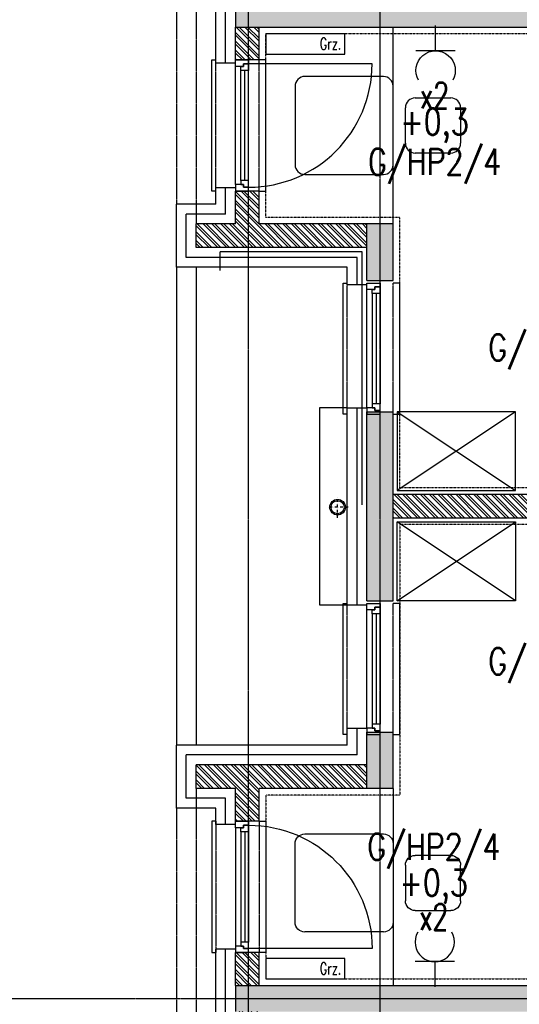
# Model space of a CAD drawing. Extents: x -7228 to 74941, y -112898 to 85621.
# Tile 481 of 635: x 57553 to 57934, y 37312 to 38062. Entities that reach past the tile are written whole.
import ezdxf
from ezdxf.enums import TextEntityAlignment as Align

# ---------------------------------------------------------------- set-up
doc = ezdxf.new("R2010")
doc.units = 0
for name, pattern in [('CENTER', [2, 1.25, -0.25, 0.25, -0.25]), ('DASHDOT', [1, 0.5, -0.25, 0, -0.25]), ('DASHED2', [0.375, 0.25, -0.125]), ('DIVIDE', [31.75, 12.7, -6.35, 0, -6.35, 0, -6.35])]:
    doc.linetypes.add(name, pattern=pattern)
doc.layers.get('0').update_dxf_attribs({"color": 101, "linetype": 'CONTINUOUS'})
for name, color, linetype in [('E35', 6, 'CONTINUOUS'), ('E50', 3, 'CONTINUOUS'), ('Ins-co', 2, 'CONTINUOUS'), ('Mkd-piony', 86, 'CONTINUOUS'), ('Mw-rury', 160, 'CONTINUOUS'), ('Okn---okna', 5, 'CONTINUOUS'), ('Os-osie glowne', 1, 'CENTER'), ('Pzt-chodniki', 8, 'CONTINUOUS'), ('Sc-beton', 7, 'CONTINUOUS'), ('Sc-beton-hatch', 86, 'CONTINUOUS'), ('Sc-cegla pustak', 42, 'CONTINUOUS'), ('Sc-cegla pustak-hatch', 8, 'CONTINUOUS'), ('Sc-drewno', 22, 'CONTINUOUS'), ('Sc-izolacja term-styropian', 151, 'STYROPIAN-KA'), ('Suf-widok', 8, 'CONTINUOUS'), ('W-idok nad', 5, 'DASHED2'), ('Wyp-meble', 155, 'CONTINUOUS')]:
    doc.layers.add(name, color=color, linetype=linetype)
doc.styles.add('ROMANS', font='romans', dxfattribs={"width": 0.85})
doc.linetypes.add('BATTING', pattern='A,0.0001,-0.1,[134,ltypeshp.shx,S=0.1,R=0,X=-0.1,Y=0],-0.2,[134,ltypeshp.shx,S=0.1,R=180,X=0.1,Y=0],-0.1', length=0.4001)
doc.linetypes.add('STYROPIAN-KA', pattern='A,0.0001,-0.1,[135,ltypeshp.shx,S=0.1,R=0,X=-0.1,Y=0],0,[135,ltypeshp.shx,S=0.1,R=180,X=0.1,Y=0],-0.1', length=0.2001)

# ---------------------------------------------------------------- blocks, each defined once
blk = doc.blocks.new('_0630_stolik_wyposazenie')
for p, q in [((-7.47, 37.33), (-67.2, 37.33)), ((-74.67, 29.87), (-74.67, -29.87)), ((0, -29.87), (0, 29.87)), ((-118.53, 21), (-91.47, 21)), ((-126, -13.53), (-126, 13.53)), ((-84, 13.53), (-84, -13.53)), ((-91.47, -21), (-118.53, -21)), ((-67.2, -37.33), (-7.47, -37.33))]:
    blk.add_line(p, q)
for centre, start, end in [((-67.2, 29.87), 90, 180), ((-7.47, 29.87), 0, 90), ((-118.53, 13.53), 90, 180), ((-91.47, 13.53), 0, 90), ((-118.53, -13.53), 180, 270), ((-91.47, -13.53), 270, 0), ((-67.2, -29.87), 180, 270), ((-7.47, -29.87), 270, 0)]:
    blk.add_arc(centre, 7.47, start, end)
blk = doc.blocks.new('_0630_szafa_1os')
blk.add_lwpolyline([(-90, 0), (-90, -60), (0, -60), (0, 0)], close=True)
for points in [[(-90, 0), (0, -60)], [(0, 0), (-90, -60)]]:
    blk.add_lwpolyline(points)
blk = doc.blocks.new('_gkdfjhk')
at = {"linetype": 'DASHED2'}
for p, q in [((-15, -100), (-15, 0)), ((18, -100), (18, 0))]:
    blk.add_line(p, q, dxfattribs=at)
for p, q in [((0, -95), (0, -5)), ((104, -3), (10, -3)), ((4, -92), (4, -8)), ((7, -92), (7, -8)), ((10, -92), (10, -8))]:
    blk.add_line(p, q)
for points in [[(-15, -100), (-18, -100), (-18, 0), (-15, 0)], [(18, -100), (23, -100), (23, 0), (18, 0)]]:
    blk.add_lwpolyline(points)
for points in [[(0, -5), (0, 0), (10, 0), (10, -3), (6, -3), (6, -5)], [(4, -8), (4, -5), (6, -5), (6, -3), (10, -3), (10, -5), (10, -8)], [(0, -95), (0, -100), (10, -100), (10, -97), (6, -97), (6, -95)], [(4, -92), (4, -95), (6, -95), (6, -97), (10, -97), (10, -95), (10, -92)]]:
    blk.add_lwpolyline(points, close=True)
blk.add_arc((10, -3), 94, 270, 0)
blk = doc.blocks.new('_nfkdshfkdhgg')
for p, q in [((-28, -100), (-28, 0)), ((-28, 0), (-25, 0)), ((15, 0), (10, 0)), ((15, -100), (15, 0)), ((-10, -95), (-10, -5)), ((-6, -8), (-6, -92)), ((-3, -8), (-3, -92)), ((0, -8), (0, -92)), ((-25, -100), (-28, -100)), ((10, -100), (15, -100))]:
    blk.add_line(p, q)
at = {"linetype": 'DASHED2'}
for p, q in [((-25, -100), (-25, 0)), ((10, -100), (10, 0))]:
    blk.add_line(p, q, dxfattribs=at)
for points in [[(-10, -5), (-10, 0), (0, 0), (0, -3), (-4, -3), (-4, -5)], [(-6, -8), (-6, -5), (-4, -5), (-4, -3), (0, -3), (0, -5), (0, -8)], [(-10, -95), (-10, -100), (0, -100), (0, -97), (-4, -97), (-4, -95)], [(-6, -92), (-6, -95), (-4, -95), (-4, -97), (0, -97), (0, -95), (0, -92)]]:
    blk.add_lwpolyline(points, close=True)
blk = doc.blocks.new('rs75')
at = {"layer": 'Mkd-piony', "color": 251, "linetype": 'DASHDOT', "ltscale": 3}
for p, q in [((4236.28, -1401.66), (4236.28, -1389.4)), ((4242.42, -1395.53), (4230.15, -1395.53))]:
    blk.add_line(p, q, dxfattribs=at)
at = {"layer": 'Mkd-piony', "color": 251, "ltscale": 10}
blk.add_circle((4236.28, -1395.53), 4.5, dxfattribs=at)
at = {"layer": 'Mkd-piony'}
blk.add_circle((4236.28, -1395.53), 3.75, dxfattribs=at)
blk = doc.blocks.new('g2')
at = {"layer": 'E35'}
blk.add_line((15, 19.27), (-15, 19.27), dxfattribs=at)
blk.add_arc((0, 34.27), 15, 150, 30, dxfattribs=at)
at = {"layer": 'E50'}
blk.add_line((0, 19.27), (0, 0), dxfattribs=at)

msp = doc.modelspace()

# ---------------------------------------------------------------- hatches: boundary and pattern name
at = {"layer": 'Sc-beton-hatch'}
h = msp.add_hatch(dxfattribs=at)
h.set_pattern_fill('ANSI33', color=256, style=0)
h.paths.add_polyline_path([(57317.547, 35076.472), (57317.547, 35056.472), (57717.547, 35056.472), (57717.547, 35014.472), (57737.547, 35014.472), (57737.547, 35056.472), (58399.547, 35056.472), (58399.547, 35076.472), (58367.547, 35076.472), (58367.547, 35081.472), (58349.547, 35081.472), (58349.547, 35076.472)])
h.paths.add_polyline_path([(57717.547, 34818.472), (57737.547, 34818.472), (57737.547, 34884.472), (57717.547, 34884.472)])
h.paths.add_polyline_path([(57837.547, 34836.472), (57817.547, 34836.472), (57817.547, 34638.472), (57837.547, 34638.472)])
h.paths.add_polyline_path([(57837.547, 34538.472), (57817.547, 34538.472), (57817.547, 34286.472), (57887.547, 34286.472), (57887.547, 34306.472), (57837.547, 34306.472)])
h.paths.add_polyline_path([(58343.547, 34286.472), (58343.547, 34306.472), (58007.547, 34306.472), (58007.547, 34286.472)])
h.paths.add_polyline_path([(58463.547, 34306.472), (58463.547, 34286.472), (58611.547, 34286.472), (58611.547, 34306.472)])
h.paths.add_polyline_path([(59067.547, 34286.472), (59067.547, 34306.472), (58731.547, 34306.472), (58731.547, 34286.472)])
h.paths.add_polyline_path([(59237.547, 34306.472), (59187.547, 34306.472), (59187.547, 34286.472), (59257.547, 34286.472), (59257.547, 34540.972), (59257.547, 34836.472), (59237.547, 34836.472), (59237.547, 34540.972)])
h.paths.add_polyline_path([(58607.547, 34836.472), (58587.547, 34836.472), (58587.547, 34648.472), (58607.547, 34648.472)])
h.paths.add_polyline_path([(59337.547, 35056.472), (59337.547, 35019.472), (59357.547, 35019.472), (59357.547, 35076.472), (58607.547, 35076.472), (58607.547, 35081.472), (58587.547, 35081.472), (58587.547, 35076.472), (58554.547, 35076.472), (58554.547, 35056.472)])
h.paths.add_polyline_path([(58607.547, 35391.472), (58587.547, 35391.472), (58587.547, 35201.472), (58607.547, 35201.472)])
h.paths.add_polyline_path([(57817.547, 35226.472), (57837.547, 35226.472), (57837.547, 35269.472), (57817.547, 35269.472)])
h.paths.add_polyline_path([(57837.547, 35513.472), (57817.547, 35513.472), (57817.547, 35369.472), (57837.547, 35369.472)])
h.paths.add_polyline_path([(57817.547, 35613.472), (57837.547, 35613.472), (57837.547, 35656.472), (57817.547, 35656.472)])
h.paths.add_polyline_path([(57717.547, 35826.472), (57717.547, 35806.472), (58349.547, 35806.472), (58349.547, 35826.472)])
h.paths.add_polyline_path([(59357.547, 35806.472), (59357.547, 35826.472), (58607.547, 35826.472), (58607.547, 35831.472), (58587.547, 35831.472), (58587.547, 35801.472), (58607.547, 35801.472), (58607.547, 35806.472)])
h.paths.add_polyline_path([(58607.547, 35681.472), (58587.547, 35681.472), (58587.547, 35491.472), (58607.547, 35491.472)])
h.paths.add_polyline_path([(59259.547, 35369.472), (59279.547, 35369.472), (59279.547, 35513.472), (59259.547, 35513.472)])
h.paths.add_polyline_path([(59279.547, 35226.472), (59279.547, 35269.472), (59259.547, 35269.472), (59259.547, 35226.472)])
h.paths.add_polyline_path([(59279.547, 35656.472), (59259.547, 35656.472), (59259.547, 35613.472), (59279.547, 35613.472)])
h.paths.add_polyline_path([(59757.547, 35056.472), (59757.547, 35076.472), (59359.547, 35076.472), (59359.547, 35019.472), (59379.547, 35019.472), (59379.547, 35056.472)])
h.paths.add_polyline_path([(59359.547, 34818.472), (59379.547, 34818.472), (59379.547, 34884.472), (59359.547, 34884.472)])
h.paths.add_polyline_path([(59357.547, 34884.472), (59337.547, 34884.472), (59337.547, 34818.472), (59357.547, 34818.472)])
h.paths.add_polyline_path([(58587.547, 35951.472), (58607.547, 35951.472), (58607.547, 36141.472), (58587.547, 36141.472)])
h.paths.add_polyline_path([(58607.547, 36431.472), (58587.547, 36431.472), (58587.547, 36241.472), (58607.547, 36241.472)])
h.paths.add_polyline_path([(59357.547, 36556.472), (59357.547, 36576.472), (58607.547, 36576.472), (58607.547, 36581.472), (58587.547, 36581.472), (58587.547, 36551.472), (58607.547, 36551.472), (58607.547, 36556.472)])
h.paths.add_polyline_path([(58587.547, 36701.472), (58607.547, 36701.472), (58607.547, 36891.472), (58587.547, 36891.472)])
h.paths.add_polyline_path([(58607.547, 37181.472), (58587.547, 37181.472), (58587.547, 36991.472), (58607.547, 36991.472)])
h.paths.add_polyline_path([(57717.547, 36576.472), (57717.547, 36556.472), (58349.547, 36556.472), (58349.547, 36576.472)])
h.paths.add_polyline_path([(59259.547, 36019.472), (59259.547, 35976.472), (59279.547, 35976.472), (59279.547, 36019.472)])
h.paths.add_polyline_path([(59259.547, 36119.472), (59279.547, 36119.472), (59279.547, 36263.472), (59259.547, 36263.472)])
h.paths.add_polyline_path([(59279.547, 36406.472), (59259.547, 36406.472), (59259.547, 36363.472), (59279.547, 36363.472)])
h.paths.add_polyline_path([(57837.547, 35976.472), (57837.547, 36019.472), (57817.547, 36019.472), (57817.547, 35976.472)])
h.paths.add_polyline_path([(57837.547, 36263.472), (57817.547, 36263.472), (57817.547, 36119.472), (57837.547, 36119.472)])
h.paths.add_polyline_path([(57837.547, 36406.472), (57817.547, 36406.472), (57817.547, 36363.472), (57837.547, 36363.472)])
h.paths.add_polyline_path([(57837.547, 36769.472), (57817.547, 36769.472), (57817.547, 36726.472), (57837.547, 36726.472)])
h.paths.add_polyline_path([(57837.547, 37013.472), (57817.547, 37013.472), (57817.547, 36869.472), (57837.547, 36869.472)])
h.paths.add_polyline_path([(57837.547, 37156.472), (57817.547, 37156.472), (57817.547, 37113.472), (57837.547, 37113.472)])
h.paths.add_polyline_path([(57717.547, 37326.472), (57717.547, 37306.472), (58349.547, 37306.472), (58349.547, 37326.472)])
h.paths.add_polyline_path([(57817.547, 37476.472), (57837.547, 37476.472), (57837.547, 37519.472), (57817.547, 37519.472)])
h.paths.add_polyline_path([(57817.547, 37619.472), (57837.547, 37619.472), (57837.547, 37763.472), (57817.547, 37763.472)])
h.paths.add_polyline_path([(57837.547, 37906.472), (57817.547, 37906.472), (57817.547, 37863.472), (57837.547, 37863.472)])
h.paths.add_polyline_path([(58607.547, 37641.472), (58587.547, 37641.472), (58587.547, 37451.472), (58607.547, 37451.472)])
h.paths.add_polyline_path([(58607.547, 37306.472), (59357.547, 37306.472), (59357.547, 37326.472), (58607.547, 37326.472), (58607.547, 37331.472), (58587.547, 37331.472), (58587.547, 37301.472), (58607.547, 37301.472)])
h.paths.add_polyline_path([(58607.547, 37931.472), (58587.547, 37931.472), (58587.547, 37741.472), (58607.547, 37741.472)])
h.paths.add_polyline_path([(58607.547, 38076.472), (58607.547, 38081.472), (58587.547, 38081.472), (58587.547, 38051.472), (58607.547, 38051.472), (58607.547, 38056.472), (59357.547, 38056.472), (59357.547, 38076.472)])
h.paths.add_polyline_path([(57717.547, 38076.472), (57717.547, 38056.472), (58349.547, 38056.472), (58349.547, 38076.472)])
h.paths.add_polyline_path([(57837.547, 38269.472), (57817.547, 38269.472), (57817.547, 38226.472), (57837.547, 38226.472)])
h.paths.add_polyline_path([(57817.547, 38369.472), (57837.547, 38369.472), (57837.547, 38513.472), (57817.547, 38513.472)])
h.paths.add_polyline_path([(57837.547, 38656.472), (57817.547, 38656.472), (57817.547, 38613.472), (57837.547, 38613.472)])
h.paths.add_polyline_path([(58607.547, 38681.472), (58587.547, 38681.472), (58587.547, 38491.472), (58607.547, 38491.472)])
h.paths.add_polyline_path([(58587.547, 38201.472), (58607.547, 38201.472), (58607.547, 38391.472), (58587.547, 38391.472)])
h.paths.add_polyline_path([(59259.547, 38656.472), (59259.547, 38613.472), (59279.547, 38613.472), (59279.547, 38656.472)])
h.paths.add_polyline_path([(59279.547, 38513.472), (59259.547, 38513.472), (59259.547, 38369.472), (59279.547, 38369.472)])
h.paths.add_polyline_path([(59279.547, 38269.472), (59259.547, 38269.472), (59259.547, 38226.472), (59279.547, 38226.472)])
h.paths.add_polyline_path([(59259.547, 37863.472), (59279.547, 37863.472), (59279.547, 37906.472), (59259.547, 37906.472)])
h.paths.add_polyline_path([(59259.547, 37619.472), (59279.547, 37619.472), (59279.547, 37763.472), (59259.547, 37763.472)])
h.paths.add_polyline_path([(59279.547, 37519.472), (59259.547, 37519.472), (59259.547, 37476.472), (59279.547, 37476.472)])
h.paths.add_polyline_path([(59259.547, 37113.472), (59279.547, 37113.472), (59279.547, 37156.472), (59259.547, 37156.472)])
h.paths.add_polyline_path([(59259.547, 36869.472), (59279.547, 36869.472), (59279.547, 37013.472), (59259.547, 37013.472)])
h.paths.add_polyline_path([(59259.547, 36726.472), (59279.547, 36726.472), (59279.547, 36769.472), (59259.547, 36769.472)])
at = {"layer": 'Sc-cegla pustak-hatch'}
h = msp.add_hatch(dxfattribs=at)
h.set_pattern_fill('ANSI32', color=256, scale=0.5, angle=90, style=0)
h.paths.add_polyline_path([(57735.547, 38806.472), (57717.547, 38806.472), (57717.547, 38781.472), (57735.547, 38781.472)])
h.paths.add_polyline_path([(57817.547, 38656.472), (57735.547, 38656.472), (57735.547, 38681.472), (57717.547, 38681.472), (57717.547, 38656.472), (57687.547, 38656.472), (57687.547, 38638.472), (57817.547, 38638.472)])
h.paths.add_polyline_path([(58323.547, 38450.472), (57837.547, 38450.472), (57837.547, 38432.472), (58323.547, 38432.472)])
h.paths.add_polyline_path([(58367.547, 38681.472), (58349.547, 38681.472), (58349.547, 38491.472), (58367.547, 38491.472)])
h.paths.add_polyline_path([(58367.547, 38391.472), (58349.547, 38391.472), (58349.547, 38201.472), (58367.547, 38201.472)])
h.paths.add_polyline_path([(59259.547, 38450.472), (58633.547, 38450.472), (58633.547, 38432.472), (59259.547, 38432.472)])
h.paths.add_polyline_path([(59387.547, 38656.472), (59357.547, 38656.472), (59357.547, 38681.472), (59339.547, 38681.472), (59339.547, 38656.472), (59279.547, 38656.472), (59279.547, 38638.472), (59387.547, 38638.472)])
h.paths.add_polyline_path([(59357.547, 38806.472), (59339.547, 38806.472), (59339.547, 38781.472), (59357.547, 38781.472)])
h.paths.add_polyline_path([(59387.547, 38244.472), (59279.547, 38244.472), (59279.547, 38226.472), (59339.547, 38226.472), (59339.547, 38201.472), (59357.547, 38201.472), (59357.547, 38226.472), (59387.547, 38226.472)])
h.paths.add_polyline_path([(59357.547, 38101.472), (59339.547, 38101.472), (59339.547, 38076.472), (59357.547, 38076.472)])
h.paths.add_polyline_path([(59357.547, 38056.472), (59339.547, 38056.472), (59339.547, 38031.472), (59357.547, 38031.472)])
h.paths.add_polyline_path([(59357.547, 37931.472), (59339.547, 37931.472), (59339.547, 37906.472), (59279.547, 37906.472), (59279.547, 37888.472), (59387.547, 37888.472), (59387.547, 37906.472), (59357.547, 37906.472)])
h.paths.add_polyline_path([(58367.547, 38081.472), (58349.547, 38081.472), (58349.547, 38076.472), (58349.547, 38056.472), (58349.547, 38051.472), (58367.547, 38051.472)])
h.paths.add_polyline_path([(58367.547, 37931.472), (58349.547, 37931.472), (58349.547, 37741.472), (58367.547, 37741.472)])
h.paths.add_polyline_path([(57817.547, 37906.472), (57735.547, 37906.472), (57735.547, 37931.472), (57717.547, 37931.472), (57717.547, 37906.472), (57687.547, 37906.472), (57687.547, 37888.472), (57817.547, 37888.472)])
h.paths.add_polyline_path([(57735.547, 38056.472), (57717.547, 38056.472), (57717.547, 38031.472), (57735.547, 38031.472)])
h.paths.add_polyline_path([(57735.547, 38101.472), (57717.547, 38101.472), (57717.547, 38076.472), (57735.547, 38076.472)])
h.paths.add_polyline_path([(57817.547, 38244.472), (57687.547, 38244.472), (57687.547, 38226.472), (57717.547, 38226.472), (57717.547, 38201.472), (57735.547, 38201.472), (57735.547, 38226.472), (57817.547, 38226.472)])
h.paths.add_polyline_path([(58323.547, 37700.472), (57837.547, 37700.472), (57837.547, 37682.472), (58323.547, 37682.472)])
h.paths.add_polyline_path([(58367.547, 37641.472), (58349.547, 37641.472), (58349.547, 37451.472), (58367.547, 37451.472)])
h.paths.add_polyline_path([(59259.547, 37700.472), (58633.547, 37700.472), (58633.547, 37682.472), (59259.547, 37682.472)])
h.paths.add_polyline_path([(59387.547, 37494.472), (59279.547, 37494.472), (59279.547, 37476.472), (59339.547, 37476.472), (59339.547, 37451.472), (59357.547, 37451.472), (59357.547, 37476.472), (59387.547, 37476.472)])
h.paths.add_polyline_path([(59357.547, 37351.472), (59339.547, 37351.472), (59339.547, 37326.472), (59357.547, 37326.472)])
h.paths.add_polyline_path([(59357.547, 37306.472), (59339.547, 37306.472), (59339.547, 37281.472), (59357.547, 37281.472)])
h.paths.add_polyline_path([(59357.547, 37181.472), (59339.547, 37181.472), (59339.547, 37156.472), (59279.547, 37156.472), (59279.547, 37138.472), (59387.547, 37138.472), (59387.547, 37156.472), (59357.547, 37156.472)])
h.paths.add_polyline_path([(57817.547, 37494.472), (57687.547, 37494.472), (57687.547, 37476.472), (57717.547, 37476.472), (57717.547, 37451.472), (57735.547, 37451.472), (57735.547, 37476.472), (57817.547, 37476.472)])
h.paths.add_polyline_path([(57735.547, 37351.472), (57717.547, 37351.472), (57717.547, 37326.472), (57735.547, 37326.472)])
h.paths.add_polyline_path([(57735.547, 37306.472), (57717.547, 37306.472), (57717.547, 37281.472), (57735.547, 37281.472)])
h.paths.add_polyline_path([(57817.547, 37156.472), (57735.547, 37156.472), (57735.547, 37181.472), (57717.547, 37181.472), (57717.547, 37156.472), (57687.547, 37156.472), (57687.547, 37138.472), (57817.547, 37138.472)])
h.paths.add_polyline_path([(58367.547, 37331.472), (58349.547, 37331.472), (58349.547, 37326.472), (58349.547, 37306.472), (58349.547, 37301.472), (58367.547, 37301.472)])
h.paths.add_polyline_path([(58367.547, 37181.472), (58349.547, 37181.472), (58349.547, 36991.472), (58367.547, 36991.472)])
h.paths.add_polyline_path([(58323.547, 36950.472), (57837.547, 36950.472), (57837.547, 36932.472), (58323.547, 36932.472)])
h.paths.add_polyline_path([(57817.547, 36744.472), (57687.547, 36744.472), (57687.547, 36726.472), (57717.547, 36726.472), (57717.547, 36701.472), (57735.547, 36701.472), (57735.547, 36726.472), (57817.547, 36726.472)])
h.paths.add_polyline_path([(57735.547, 36601.472), (57717.547, 36601.472), (57717.547, 36576.472), (57735.547, 36576.472)])
h.paths.add_polyline_path([(57735.547, 36556.472), (57717.547, 36556.472), (57717.547, 36531.472), (57735.547, 36531.472)])
h.paths.add_polyline_path([(58367.547, 36581.472), (58349.547, 36581.472), (58349.547, 36576.472), (58349.547, 36556.472), (58349.547, 36551.472), (58367.547, 36551.472)])
h.paths.add_polyline_path([(58367.547, 36891.472), (58349.547, 36891.472), (58349.547, 36701.472), (58367.547, 36701.472)])
h.paths.add_polyline_path([(59259.547, 36950.472), (58633.547, 36950.472), (58633.547, 36932.472), (59259.547, 36932.472)])
h.paths.add_polyline_path([(59387.547, 36744.472), (59279.547, 36744.472), (59279.547, 36726.472), (59339.547, 36726.472), (59339.547, 36701.472), (59357.547, 36701.472), (59357.547, 36726.472), (59387.547, 36726.472)])
h.paths.add_polyline_path([(59357.547, 36601.472), (59339.547, 36601.472), (59339.547, 36576.472), (59357.547, 36576.472)])
h.paths.add_polyline_path([(59357.547, 36556.472), (59339.547, 36556.472), (59339.547, 36531.472), (59357.547, 36531.472)])
h.paths.add_polyline_path([(59387.547, 36406.472), (59357.547, 36406.472), (59357.547, 36431.472), (59339.547, 36431.472), (59339.547, 36406.472), (59279.547, 36406.472), (59279.547, 36388.472), (59387.547, 36388.472)])
h.paths.add_polyline_path([(59259.547, 36200.472), (58633.547, 36200.472), (58633.547, 36182.472), (59259.547, 36182.472)])
h.paths.add_polyline_path([(58323.547, 36200.472), (57837.547, 36200.472), (57837.547, 36182.472), (58323.547, 36182.472)])
h.paths.add_polyline_path([(58367.547, 36431.472), (58349.547, 36431.472), (58349.547, 36241.472), (58367.547, 36241.472)])
h.paths.add_polyline_path([(57817.547, 36406.472), (57735.547, 36406.472), (57735.547, 36431.472), (57717.547, 36431.472), (57717.547, 36406.472), (57687.547, 36406.472), (57687.547, 36388.472), (57817.547, 36388.472)])
h.paths.add_polyline_path([(57817.547, 35994.472), (57687.547, 35994.472), (57687.547, 35976.472), (57717.547, 35976.472), (57717.547, 35951.472), (57735.547, 35951.472), (57735.547, 35976.472), (57817.547, 35976.472)])
h.paths.add_polyline_path([(57735.547, 35851.472), (57717.547, 35851.472), (57717.547, 35826.472), (57735.547, 35826.472)])
h.paths.add_polyline_path([(57735.547, 35806.472), (57717.547, 35806.472), (57717.547, 35781.472), (57735.547, 35781.472)])
h.paths.add_polyline_path([(57817.547, 35656.472), (57735.547, 35656.472), (57735.547, 35681.472), (57717.547, 35681.472), (57717.547, 35656.472), (57687.547, 35656.472), (57687.547, 35638.472), (57817.547, 35638.472)])
h.paths.add_polyline_path([(58367.547, 36141.472), (58349.547, 36141.472), (58349.547, 35951.472), (58367.547, 35951.472)])
h.paths.add_polyline_path([(58367.547, 35831.472), (58349.547, 35831.472), (58349.547, 35826.472), (58349.547, 35806.472), (58349.547, 35801.472), (58367.547, 35801.472)])
h.paths.add_polyline_path([(58367.547, 35681.472), (58349.547, 35681.472), (58349.547, 35491.472), (58367.547, 35491.472)])
h.paths.add_polyline_path([(58323.547, 35450.472), (57837.547, 35450.472), (57837.547, 35432.472), (58323.547, 35432.472)])
h.paths.add_polyline_path([(57817.547, 35244.472), (57687.547, 35244.472), (57687.547, 35226.472), (57717.547, 35226.472), (57717.547, 35201.472), (57735.547, 35201.472), (57735.547, 35226.472), (57817.547, 35226.472)])
h.paths.add_polyline_path([(57735.547, 35101.472), (57717.547, 35101.472), (57717.547, 35076.472), (57735.547, 35076.472)])
h.paths.add_polyline_path([(58367.547, 35391.472), (58349.547, 35391.472), (58349.547, 35201.472), (58367.547, 35201.472)])
h.paths.add_polyline_path([(59259.547, 35450.472), (58633.547, 35450.472), (58633.547, 35432.472), (59259.547, 35432.472)])
h.paths.add_polyline_path([(59387.547, 35994.472), (59279.547, 35994.472), (59279.547, 35976.472), (59339.547, 35976.472), (59339.547, 35951.472), (59357.547, 35951.472), (59357.547, 35976.472), (59387.547, 35976.472)])
h.paths.add_polyline_path([(59357.547, 35851.472), (59339.547, 35851.472), (59339.547, 35826.472), (59357.547, 35826.472)])
h.paths.add_polyline_path([(59357.547, 35806.472), (59339.547, 35806.472), (59339.547, 35781.472), (59357.547, 35781.472)])
h.paths.add_polyline_path([(59387.547, 35656.472), (59357.547, 35656.472), (59357.547, 35681.472), (59339.547, 35681.472), (59339.547, 35656.472), (59279.547, 35656.472), (59279.547, 35638.472), (59387.547, 35638.472)])
h.paths.add_polyline_path([(59387.547, 35244.472), (59279.547, 35244.472), (59279.547, 35226.472), (59339.547, 35226.472), (59339.547, 35201.472), (59357.547, 35201.472), (59357.547, 35226.472), (59387.547, 35226.472)])
h.paths.add_polyline_path([(59357.547, 35101.472), (59339.547, 35101.472), (59339.547, 35076.472), (59357.547, 35076.472)])
h.paths.add_polyline_path([(59757.547, 34836.472), (59379.547, 34836.472), (59379.547, 34818.472), (59757.547, 34818.472)])
h.paths.add_polyline_path([(59337.547, 34836.472), (59257.547, 34836.472), (59257.547, 34818.472), (59337.547, 34818.472)])
h.paths.add_polyline_path([(59237.547, 34836.472), (59117.547, 34836.472), (59117.547, 34818.472), (59237.547, 34818.472)])
h.paths.add_polyline_path([(58997.547, 34836.472), (58964.547, 34836.472), (58964.547, 34818.472), (58997.547, 34818.472)])
h.paths.add_polyline_path([(58844.547, 34836.472), (58717.547, 34836.472), (58717.547, 34818.472), (58811.547, 34818.472), (58811.547, 34666.472), (58607.547, 34666.472), (58607.547, 34648.472), (58811.547, 34648.472), (58811.547, 34306.472), (58829.547, 34306.472), (58829.547, 34818.472), (58844.547, 34818.472)])
h.paths.add_polyline_path([(58587.547, 34666.472), (58542.547, 34666.472), (58542.547, 34648.472), (58587.547, 34648.472)])
h.paths.add_polyline_path([(58617.547, 34836.472), (58607.547, 34836.472), (58607.547, 34818.472), (58617.547, 34818.472)])
h.paths.add_polyline_path([(58412.547, 34666.472), (58340.547, 34666.472), (58340.547, 34740.472), (58367.547, 34740.472), (58367.547, 34836.472), (58349.547, 34836.472), (58349.547, 34758.472), (58259.547, 34758.472), (58259.547, 34836.472), (57947.547, 34836.472), (57947.547, 34818.472), (58241.547, 34818.472), (58241.547, 34740.472), (58322.547, 34740.472), (58322.547, 34666.472), (57837.547, 34666.472), (57837.547, 34648.472), (58412.547, 34648.472)])
h.paths.add_polyline_path([(58035.547, 34534.472), (58017.547, 34534.472), (58017.547, 34378.19), (58035.547, 34378.19)])
h.paths.add_polyline_path([(58035.547, 34378.19), (58017.547, 34378.19), (58017.547, 34306.472), (58035.547, 34306.472)])
h.paths.add_polyline_path([(57817.547, 34836.472), (57737.547, 34836.472), (57737.547, 34818.472), (57817.547, 34818.472)])
h.paths.add_polyline_path([(57717.547, 34836.472), (57317.547, 34836.472), (57317.547, 34818.472), (57717.547, 34818.472)])
h.paths.add_polyline_path([(57847.547, 34836.472), (57837.547, 34836.472), (57837.547, 34818.472), (57847.547, 34818.472)])

# ---------------------------------------------------------------- linework, layer by layer
at = {"layer": 'Ins-co'}
for points in [[(57740.639, 38051.404), (57740.639, 38035.904), (57800.639, 38035.904), (57800.639, 38051.404)], [(57740.639, 37347.03), (57740.639, 37331.53), (57800.639, 37331.53), (57800.639, 37347.03)]]:
    msp.add_lwpolyline(points, close=True, dxfattribs=at)
at = {"layer": 'Mw-rury'}
for p, q in [((57814.036, 37885.277), (57705.863, 37885.277)), ((57705.863, 37871.005), (57705.863, 37885.277)), ((57814.036, 37692.466), (57814.036, 37885.277))]:
    msp.add_line(p, q, dxfattribs=at)
at = {"layer": 'Os-osie glowne'}
for points in [[(57727.547, 34021.472), (57727.547, 39998.472)], [(57827.547, 34021.472), (57827.547, 39998.472)], [(50700.047, 37316.472), (62792.547, 37316.472)]]:
    msp.add_lwpolyline(points, dxfattribs=at)
at = {"layer": 'Pzt-chodniki'}
for points in [[(57672.547, 37873.472), (57672.547, 37509.472)], [(57687.547, 37873.472), (57687.547, 37509.472)]]:
    msp.add_lwpolyline(points, dxfattribs=at)
at = {"layer": 'Sc-beton'}
for points in [[(57717.547, 38076.472), (57717.547, 38056.472)], [(57717.547, 38056.472), (58349.547, 38056.472)], [(57837.547, 37906.472), (57817.547, 37906.472)], [(57817.547, 37863.472), (57817.547, 37906.472)], [(57837.547, 37863.472), (57837.547, 37906.472)], [(57817.547, 37863.472), (57837.547, 37863.472)], [(57817.547, 37763.472), (57837.547, 37763.472)], [(57817.547, 37619.472), (57817.547, 37763.472)], [(57837.547, 37619.472), (57837.547, 37763.472)], [(57817.547, 37619.472), (57837.547, 37619.472)], [(57817.547, 37476.472), (57817.547, 37519.472)], [(57817.547, 37519.472), (57837.547, 37519.472)], [(57837.547, 37476.472), (57837.547, 37519.472)], [(57837.547, 37476.472), (57817.547, 37476.472)], [(57717.547, 37326.472), (58349.547, 37326.472)], [(57717.547, 37326.472), (57717.547, 37306.472)]]:
    msp.add_lwpolyline(points, dxfattribs=at)
at = {"layer": 'Sc-cegla pustak'}
for points in [[(57717.547, 38031.472), (57717.547, 38056.472)], [(57735.547, 38031.472), (57735.547, 38056.472)], [(57735.547, 38031.472), (57717.547, 38031.472)], [(57717.547, 37906.472), (57717.547, 37931.472)], [(57735.547, 37931.472), (57717.547, 37931.472)], [(57735.547, 37906.472), (57735.547, 37931.472)], [(57687.547, 37888.472), (57687.547, 37906.472)], [(57717.547, 37906.472), (57687.547, 37906.472)], [(57817.547, 37906.472), (57735.547, 37906.472)], [(57817.547, 37888.472), (57687.547, 37888.472)], [(58323.547, 37700.472), (57837.547, 37700.472)], [(58323.547, 37682.472), (57837.547, 37682.472)], [(57687.547, 37476.472), (57687.547, 37494.472)], [(57817.547, 37494.472), (57687.547, 37494.472)], [(57717.547, 37476.472), (57687.547, 37476.472)], [(57717.547, 37451.472), (57717.547, 37476.472)], [(57735.547, 37451.472), (57735.547, 37476.472)], [(57817.547, 37476.472), (57735.547, 37476.472)], [(57735.547, 37451.472), (57717.547, 37451.472)], [(57717.547, 37326.472), (57717.547, 37351.472)], [(57735.547, 37351.472), (57717.547, 37351.472)], [(57735.547, 37326.472), (57735.547, 37351.472)]]:
    msp.add_lwpolyline(points, dxfattribs=at)
at = {"layer": 'Sc-drewno'}
msp.add_lwpolyline([(57802.547, 37766.472), (57781.547, 37766.472), (57781.547, 37616.472), (57802.547, 37616.472)], dxfattribs=at)
at = {"layer": 'Sc-izolacja term-styropian', "linetype": 'ByBlock'}
for points in [[(57702.547, 38028.972), (57702.547, 38103.972)], [(57717.547, 38028.972), (57702.547, 38028.972)], [(57702.547, 37921.472), (57702.547, 37933.972)], [(57717.547, 37933.972), (57702.547, 37933.972)], [(57672.547, 37873.472), (57672.547, 37921.472)], [(57702.547, 37921.472), (57672.547, 37921.472)], [(57802.547, 37873.472), (57672.547, 37873.472)], [(57802.547, 37860.472), (57802.547, 37873.472)], [(57802.547, 37860.472), (57817.547, 37860.472)], [(57802.547, 37616.472), (57802.547, 37766.472)], [(57802.547, 37766.472), (57817.547, 37766.472)], [(57802.547, 37616.472), (57817.547, 37616.472)], [(57802.547, 37509.472), (57802.547, 37522.472)], [(57802.547, 37522.472), (57817.547, 37522.472)], [(57672.547, 37461.472), (57672.547, 37509.472)], [(57802.547, 37509.472), (57672.547, 37509.472)], [(57702.547, 37461.472), (57672.547, 37461.472)], [(57702.547, 37448.972), (57702.547, 37461.472)], [(57717.547, 37448.972), (57702.547, 37448.972)], [(57702.547, 37278.972), (57702.547, 37353.972)], [(57717.547, 37353.972), (57702.547, 37353.972)]]:
    msp.add_lwpolyline(points, dxfattribs=at)
at = {"layer": 'Sc-izolacja term-styropian', "linetype": 'BATTING', "ltscale": 0.35}
for points in [[(57710.047, 38028.972), (57710.047, 38103.972)], [(57710.047, 37913.972), (57710.047, 37933.972)], [(57680.047, 37880.972), (57680.047, 37913.972)], [(57710.047, 37913.972), (57680.047, 37913.972)], [(57810.047, 37880.972), (57680.047, 37880.972)], [(57810.047, 37860.472), (57810.047, 37880.972)], [(57810.047, 37616.472), (57810.047, 37766.472)], [(57810.047, 37501.972), (57810.047, 37522.472)], [(57680.047, 37468.972), (57680.047, 37501.972)], [(57810.047, 37501.972), (57680.047, 37501.972)], [(57710.047, 37468.972), (57680.047, 37468.972)], [(57710.047, 37448.972), (57710.047, 37468.972)], [(57710.047, 37278.972), (57710.047, 37353.972)]]:
    msp.add_lwpolyline(points, dxfattribs=at)
at = {"layer": 'Suf-widok', "linetype": 'DIVIDE', "ltscale": 0.02}
for points in [[(57740.547, 37911.472), (57740.547, 38051.472), (58344.547, 38051.472), (58344.547, 37911.472), (58086.547, 37911.472), (58086.547, 37705.472), (57842.547, 37705.472), (57842.547, 37911.472)], [(57740.547, 37471.472), (57740.547, 37331.472), (58344.547, 37331.472), (58344.547, 37471.472), (58086.547, 37471.472), (58086.547, 37677.472), (57842.547, 37677.472), (57842.547, 37471.472)]]:
    msp.add_lwpolyline(points, close=True, dxfattribs=at)
at = {"layer": 'W-idok nad'}
for points in [[(57687.547, 38226.472), (57687.547, 37906.472)], [(57672.547, 38211.472), (57672.547, 37921.472)], [(57687.547, 37476.472), (57687.547, 37156.472)], [(57672.547, 37461.472), (57672.547, 37171.472)]]:
    msp.add_lwpolyline(points, dxfattribs=at)
at = {"layer": 'Wyp-meble'}
for points in [[(57837.547, 37906.472), (57837.547, 38056.472)], [(57837.547, 37906.472), (57837.547, 38056.472)], [(57837.547, 37476.472), (57837.547, 37326.472)], [(57837.547, 37476.472), (57837.547, 37326.472)]]:
    msp.add_lwpolyline(points, dxfattribs=at)

# ---------------------------------------------------------------- block references
at = {"layer": 'E35', "xscale": -1, "rotation": 180}
msp.add_blockref('g2', (57869.861, 38057.653), dxfattribs=at)
at = {"layer": 'E35'}
msp.add_blockref('g2', (57869.219, 37325.291), dxfattribs=at)
at = {"layer": 'Mkd-piony', "xscale": 1.320000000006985, "yscale": 1.320000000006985, "zscale": 1.32, "rotation": 1.958080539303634e-08}
msp.add_blockref('rs75', (52203.342, 39532.84), dxfattribs=at)
at = {"layer": 'Okn---okna'}
for name, p in [('_gkdfjhk', (57717.547, 38031.472)), ('_nfkdshfkdhgg', (57827.547, 37861.472)), ('_nfkdshfkdhgg', (57827.547, 37617.472))]:
    msp.add_blockref(name, p, dxfattribs=at)
at = {"layer": 'Okn---okna', "xscale": -1, "rotation": 180}
msp.add_blockref('_gkdfjhk', (57717.547, 37351.472), dxfattribs=at)
at = {"layer": 'Wyp-meble', "rotation": 180}
msp.add_blockref('_0630_stolik_wyposazenie', (57762.881, 37981.472), dxfattribs=at)
msp.add_blockref('_0630_stolik_wyposazenie', (57762.881, 37981.472), dxfattribs=at)
at = {"layer": 'Wyp-meble'}
msp.add_blockref('_0630_szafa_1os', (57930.547, 37763.472), dxfattribs=at)
msp.add_blockref('_0630_szafa_1os', (57930.547, 37763.472), dxfattribs=at)
at = {"layer": 'Wyp-meble', "xscale": -1, "rotation": 180}
msp.add_blockref('_0630_szafa_1os', (57930.547, 37619.472), dxfattribs=at)
msp.add_blockref('_0630_szafa_1os', (57930.547, 37619.472), dxfattribs=at)
at = {"layer": 'Wyp-meble', "xscale": -1}
msp.add_blockref('_0630_stolik_wyposazenie', (57762.881, 37404.472), dxfattribs=at)
msp.add_blockref('_0630_stolik_wyposazenie', (57762.881, 37404.472), dxfattribs=at)

# ---------------------------------------------------------------- texts
at = {"layer": 'E35', "style": 'ROMANS'}
for s, width, p in [('x2', 0.7, (57868.93, 38004.321)), ('+0,3', 0.8, (57868.989, 37981.334)), ('G/HP2/4', 0.8, (57960.584, 37810.965)), ('G/HP2/4', 0.8, (57868.467, 37430.588))]:
    msp.add_text(s, height=20, dxfattribs=dict(at, width=width)).set_placement(p, align=Align.MIDDLE)
for s, width, p in [('G/HP2/4', 0.8, (57869.109, 37952.356)), ('G/HP2/4', 0.8, (57960.584, 37571.978)), ('+0,3', 0.8, (57868.348, 37401.61)), ('x2', 0.7, (57868.288, 37378.623))]:
    msp.add_text(s, height=20, rotation=360, dxfattribs=dict(at, width=width)).set_placement(p, align=Align.MIDDLE)
at = {"layer": 'Ins-co', "style": 'ROMANS', "width": 0.7}
for p in [(57781.655, 38039.248), (57781.655, 37334.875)]:
    msp.add_text('Grz.', height=9, dxfattribs=at).set_placement(p)

doc.saveas('drawing.dxf')
